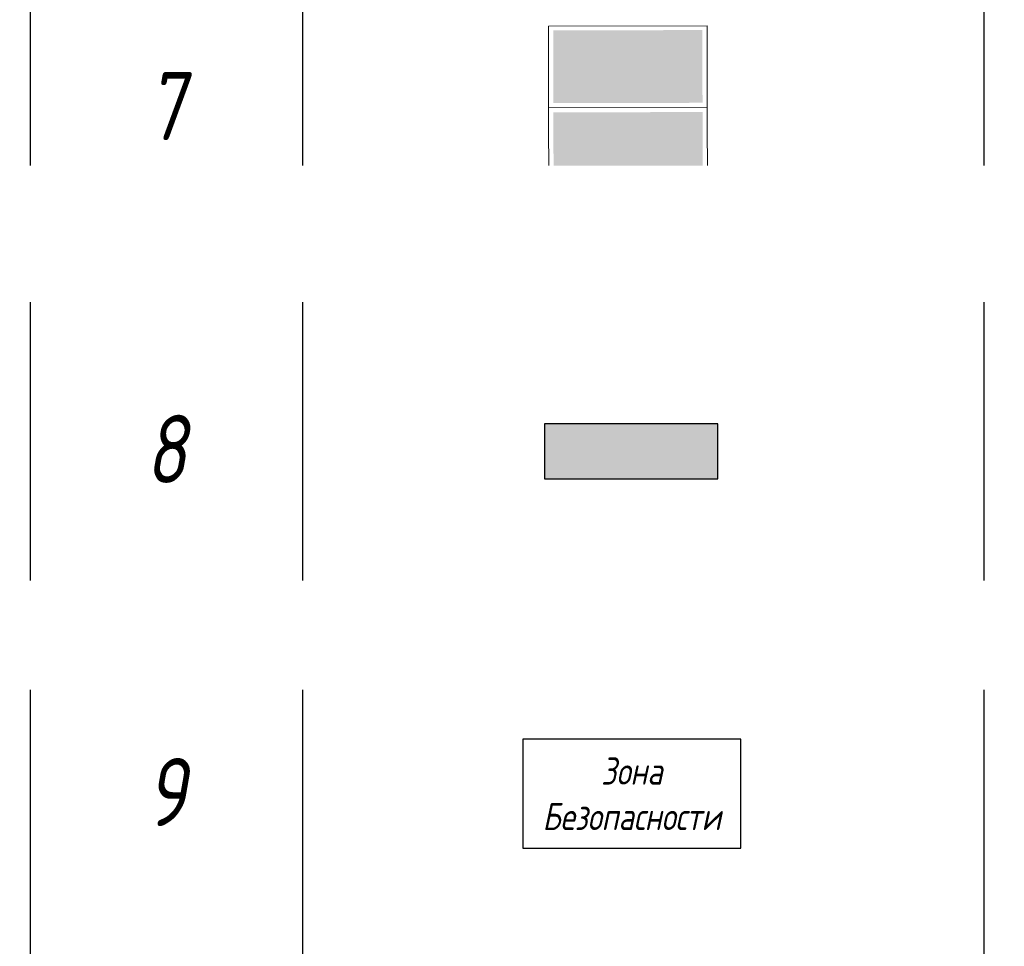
# Model space of a CAD drawing. Header units: millimetres. Extents: x -26897837 to 7466349, y -86687 to 22351.
# Tile 268 of 483: x 86871 to 90484, y -35095 to -31696. Entities that reach past the tile are written whole.
import ezdxf
from ezdxf import colors
from ezdxf.entities.mleader import LeaderData, LeaderLine
from ezdxf.math import Vec2, Vec3

# ---------------------------------------------------------------- set-up
doc = ezdxf.new("R2010")
doc.units = ezdxf.units.MM
doc.linetypes.add('DASHDOT', pattern=[25.4, 12.7, -6.35, 0, -6.35])
doc.layers.add('_ЭО_Выноски', color=7, linetype='Continuous')
doc.layers.add('dim_light', color=12, linetype='Continuous', lineweight=9)
doc.layers.add('dim_pot', color=183, linetype='Continuous', lineweight=9)
for name, color, linetype, lineweight, true_color in [('dim_razv', 7, 'DASHDOT', 9, 0x285228), ('light_pot', 7, 'Continuous', 15, 0x333300), ('pol', 7, 'Continuous', 15, 0x55666d)]:
    doc.layers.add(name, color=color, linetype=linetype, lineweight=lineweight, true_color=true_color)
doc.styles.add('fl_iso paper', font='isocpeur.ttf', dxfattribs={"width": 0.8, "oblique": 10})
doc.styles.add('In tre', font='isocpeur.ttf', dxfattribs={"width": 0.8, "oblique": 10})
doc.styles.add('Isocp cur0_0.8', font='isocpeui.ttf', dxfattribs={"width": 0.8})

# ---------------------------------------------------------------- blocks, each defined once
blk = doc.blocks.new('_DOT')
at = {"color": 0, "linetype": 'ByBlock'}
blk.add_line((-0.5, 0), (-1, 0), dxfattribs=at)
at = {"color": 0, "linetype": 'ByBlock', "const_width": 0.5}
blk.add_lwpolyline([(-0.25, 0, 1), (0.25, 0, 1)], format="xyb", close=True, dxfattribs=at)
blk = doc.blocks.new('*T911')
at = {"color": 0, "linetype": 'ByBlock', "lineweight": -2, "transparency": 16777216}
for p, q in [((0, 0), (13800, 0)), ((0, 0), (0, -15087.5)), ((1000, 0), (1000, -15087.5)), ((3500, 0), (3500, -15087.5)), ((10500, 0), (10500, -15087.5)), ((12000, 0), (12000, -15087.5)), ((13800, 0), (13800, -15087.5)), ((0, -1500), (13800, -1500)), ((0, -2720.8), (13800, -2720.8)), ((0, -4358.3), (13800, -4358.3)), ((0, -5995.8), (13800, -5995.8)), ((0, -7195.8), (13800, -7195.8)), ((0, -8416.7), (13800, -8416.7)), ((0, -9675), (13800, -9675)), ((0, -10933.3), (13800, -10933.3)), ((0, -12191.7), (13800, -12191.7)), ((0, -13450), (13800, -13450)), ((0, -15087.5), (13800, -15087.5))]:
    blk.add_line(p, q, dxfattribs=at)
at = {"transparency": 16777216, "style": 'fl_iso paper'}
for s, insert, char_height, width, attachment_point in [('Кол-во, шт.', (11250, -750), 300, 1200, 5), ('{\\H0.9375x;\\C7;Обозначение\\H1.0667x; }', (2250, -750), 320, 2200, 5), ('Прим.', (12900, -750), 300, 1500, 5), ('{\\C7;Поз.}', (500, -750), 300, 700, 5), ('{\\C7;Наименование}', (7000, -750), 300, 6700, 5), ('Точечный встраиваемый светильник диаметром 120мм с рассеяным светом, 10W, 4000К. Степень защиты IP20', (3650, -2110.4), 250, 6700, 4), ('2', (11250, -2110.4), 250, 1200, 5), ('1', (500, -2110.4), 250, 700, 5), ('Светильник подвесной линейный ART-LINE35 S, 12W, LED лента, опаловый рассеиватель, 4000К, белый, >90Ra, ART, выносной блок питаня, 990*35*35мм. Степень защиты IP20', (3650, -3539.6), 250, 6700, 4), ('2', (500, -3539.6), 250, 700, 5), ('48', (11250, -3539.6), 250, 1200, 5), ('Светильник подвесной линейный ART-LINE35 S, 12W, LED лента, опаловый рассеиватель, 4000К, белый, >90Ra, ART, выносной блок питаня, 990*35*35мм. Степень защиты IP20', (3650, -5177.1), 250, 6700, 4), ('3', (500, -5177.1), 250, 700, 5), ('12', (11250, -5177.1), 250, 1200, 5), ('Контурная подсветка потолка светодиодной лентой 24V, 9,6W, 4000К. Степень защиты IP20', (3650, -6595.8), 250, 6700, 4), ('4', (500, -6595.8), 250, 700, 5), ('{\\A1;22,3', (11250, -6595.8), 250, 1200, 5), ('м.п.', (12900, -6595.8), 250, 1500, 5), ('Встраиваемый гипсовый световой профиль с светодиодной лентой 24V, 9,6W, 4000К. \\PСтепень защиты IP20', (3650, -7806.2), 250, 6700, 4), ('5', (500, -7806.2), 250, 700, 5), ('{\\A1;16,4', (11250, -7806.2), 250, 1200, 5), ('м.п.', (12900, -7806.2), 250, 1500, 5), ('Эвакуационный указатель аварийный MIZAR 2023-2 LED STANDARD G2, 230В, 2Вт, IP40, \\Pс автономной работой 3 ч{\\C7;, с кнопкой тест}', (3650, -9045.8), 250, 6700, 4), ('6', (500, -9045.8), 250, 700, 5), ('4', (11250, -9045.8), 250, 1200, 5), ('Двусторонний световой указатель аварийный MIZAR 2023-2 LED STANDARD G2, 230В, 2Вт, IP40, с автономной работой 3 ч{\\C7;, с кнопкой тест}', (3650, -10304.2), 250, 6700, 4), ('7', (500, -10304.2), 250, 700, 5), ('4', (11250, -10304.2), 250, 1200, 5), ('Световой указатель ПК MIZAR 2023-2 LED STANDARD G2, 230В, 2Вт, IP40, \\Pс автономной работой 3 ч{\\C7;, с кнопкой тест}', (3650, -11562.5), 250, 6700, 4), ('8', (500, -11562.5), 250, 700, 5), ('6', (11250, -11562.5), 250, 1200, 5), ('Световой указатель "Безопасная зона МГН" MIZAR 2023-2 LED STANDARD G2, 230В, 3Вт, IP40, с автономной работой 3 ч{\\C7;, с кнопкой тест}', (3650, -12820.8), 250, 6700, 4), ('9', (500, -12820.8), 250, 700, 5), ('3', (11250, -12820.8), 250, 1200, 5), ('Люстра (уточнить у заказчика), 4000К. \\PСтепень защиты IP20', (3650, -14268.8), 250, 6700, 4), ('10', (500, -14268.8), 250, 700, 5), ('1', (11250, -14268.8), 250, 1200, 5)]:
    blk.add_mtext(s, dxfattribs=dict(at, insert=insert, char_height=char_height, width=width, attachment_point=attachment_point))
blk = doc.blocks.new('*U902')
at = {"linetype": 'ByBlock', "lineweight": -2}
h = blk.add_hatch(color=114, dxfattribs=at)
h.dxf.hatch_style = 1
h.paths.add_polyline_path([(272.9, 284.4), (273.6, 17.6), (-273.7, 16.3), (-274.3, 283.1)])
at = {"true_color": 0xffffff}
h = blk.add_hatch(color=7, dxfattribs=at)
h.dxf.hatch_style = 1
h.paths.add_polyline_path([(-141.9, 51.1), (-241.3, 50.9), (-241.8, 247.6), (-142.4, 247.8)])
h.paths.add_polyline_path([(49.4, 134.3), (-83.5, 133.9), (-66.7, 117.2), (-87.7, 117.2), (-112.8, 142.2), (-87.8, 167.4), (-66.9, 167.4), (-82.5, 151.7), (49.3, 152)])
h.paths.add_polyline_path([(167.7, 101.1), (192.8, 101.1), (214.7, 122.1), (216.8, 122.1), (216.8, 121.1), (218.9, 121.1), (218.9, 120), (219.9, 120), (221, 119), (222, 119), (222, 117.9), (223.1, 118), (223.1, 116.9), (224.1, 116.9), (224.1, 115.9), (225.2, 115.9), (225.2, 114.8), (226.2, 113.8), (226.2, 112.7), (227.3, 112.7), (227.3, 111.7), (227.3, 110.6), (228.3, 109.6), (199.1, 81.3), (157.3, 81.2), (122.7, 105.1), (122.6, 134.4), (94.4, 134.4), (94.3, 152.2), (140.3, 152.3), (140.4, 130.3), (158.1, 157.5), (122.5, 193), (122.3, 248.5), (143.2, 248.5), (143.4, 205.6), (179, 170.2), (178.9, 222.5), (238.5, 222.6), (238.6, 200.6), (203, 200.6), (203.1, 150.3)])
h.paths.add_polyline_path([(146.8, 70.7), (145.8, 67.5), (144.8, 65.4), (143.7, 62.3), (142.7, 60.2), (140.6, 58.1), (138.5, 56), (136.4, 55), (134.3, 53.9), (131.2, 52.8), (129.1, 52.8), (126, 51.8), (122.8, 52.8), (120.7, 52.8), (117.6, 53.9), (115.5, 54.9), (113.4, 55.9), (111.3, 58), (109.2, 60.1), (108.1, 62.2), (107.1, 65.3), (106, 67.4), (105, 70.6), (105, 72.7), (105, 75.8), (106, 77.9), (107, 81), (108.1, 83.1), (109.1, 85.2), (111.2, 87.3), (113.3, 89.4), (115.4, 90.5), (117.5, 91.5), (120.6, 92.6), (122.7, 93.6), (125.8, 93.6), (129, 93.6), (131.1, 92.6), (134.2, 91.6), (136.3, 90.5), (138.4, 89.5), (140.5, 87.4), (142.6, 85.3), (143.7, 83.2), (144.7, 81.1), (145.8, 78), (146.8, 75.9), (146.8, 72.8)])
at = {"linetype": 'ByBlock', "lineweight": -2, "true_color": 0xffffff}
h = blk.add_hatch(color=7, dxfattribs=at)
h.dxf.hatch_style = 1
h.paths.add_polyline_path([(203.1, 150.3), (203, 200.6), (238.6, 200.6), (238.5, 222.6), (178.9, 222.5), (179, 170.2), (144.4, 205.6), (144.3, 248.5), (122.3, 248.5), (122.5, 193), (158.1, 157.5), (140.4, 130.3), (140.3, 152.3), (95.4, 152.2), (95.4, 134.4), (122.6, 134.4), (122.7, 105.1), (157.3, 81.2), (200.2, 81.3), (228.3, 109.6), (228.3, 110.6), (227.3, 110.6), (227.3, 112.7), (226.2, 112.7), (226.2, 114.8), (224.1, 114.8), (224.1, 116.9), (222.1, 116.9), (222, 119), (218.9, 119), (218.9, 121.1), (217.9, 121.1), (216.8, 121.1), (215.8, 122.1), (214.7, 122.1), (192.8, 101.1), (167.7, 101.1)])
h.paths.add_polyline_path([(123.9, 52.8), (126, 51.8), (129.1, 52.8), (131.2, 52.8), (134.3, 53.9), (138.5, 56), (140.6, 58.1), (142.7, 60.2), (143.7, 62.3), (144.8, 65.4), (145.8, 67.5), (146.8, 70.7), (146.8, 72.8), (146.8, 75.9), (145.8, 78), (144.7, 81.1), (142.6, 85.3), (140.5, 87.4), (138.4, 89.5), (134.2, 91.6), (131.1, 92.6), (129, 93.6), (123.8, 93.6), (120.6, 92.6), (118.5, 91.5), (115.4, 90.5), (113.3, 89.4), (111.2, 87.3), (109.1, 85.2), (107, 81), (106, 77.9), (106, 75.8), (105, 72.7), (106, 70.6), (106, 67.4), (107.1, 65.3), (108.1, 62.2), (109.2, 60.1), (111.3, 58), (113.4, 55.9), (115.5, 54.9), (118.6, 53.9), (120.7, 52.8)])
h.paths.add_polyline_path([(50.4, 134.3), (50.4, 152), (-82.5, 151.7), (-66.9, 167.4), (-87.8, 167.4), (-112.8, 142.2), (-87.7, 117.2), (-66.7, 117.2), (-83.5, 133.9)])
h.paths.add_polyline_path([(-240.3, 50.9), (-141.9, 51.1), (-142.4, 247.8), (-240.8, 247.6)])
at = {"linetype": 'ByBlock', "lineweight": -2}
h = blk.add_hatch(color=114, dxfattribs=at)
h.dxf.hatch_style = 1
h.paths.add_polyline_path([(274.3, -283.1), (273.7, -16.3), (-273.6, -17.6), (-272.9, -284.4)])
at = {"true_color": 0xffffff}
h = blk.add_hatch(color=7, dxfattribs=at)
h.dxf.hatch_style = 1
h.paths.add_polyline_path([(-141.6, -51.8), (-241, -52.1), (-240.6, -248.8), (-141.2, -248.5)])
h.paths.add_polyline_path([(50, -134), (-82.8, -134.3), (-66.1, -117.6), (-87.1, -117.6), (-112.1, -142.8), (-86.9, -167.8), (-66, -167.8), (-81.8, -152.1), (50.1, -151.8)])
h.paths.add_polyline_path([(168.2, -100.2), (193.3, -100.2), (215.3, -121), (217.4, -121), (217.4, -120), (219.5, -120), (219.5, -118.9), (220.5, -118.9), (221.6, -117.9), (222.6, -117.9), (222.6, -116.8), (223.7, -116.8), (223.7, -115.8), (224.7, -115.8), (224.7, -114.7), (225.8, -114.7), (225.8, -113.7), (226.8, -112.6), (226.8, -111.6), (227.9, -111.6), (227.9, -110.5), (227.8, -109.5), (228.9, -108.4), (199.5, -80.3), (157.7, -80.4), (123.2, -104.5), (123.3, -133.8), (95, -133.9), (95.1, -151.7), (141.1, -151.6), (141.1, -129.6), (158.9, -156.8), (123.4, -192.4), (123.6, -247.9), (144.5, -247.8), (144.4, -204.9), (179.9, -169.3), (180, -221.6), (239.6, -221.4), (239.6, -199.5), (204, -199.5), (203.9, -149.3)])
h.paths.add_polyline_path([(147.2, -69.9), (146.1, -66.8), (145.1, -64.7), (144, -61.6), (143, -59.5), (140.9, -57.4), (138.8, -55.3), (136.7, -54.3), (134.6, -53.2), (131.4, -52.2), (129.4, -52.2), (126.2, -51.2), (123.1, -52.2), (121, -52.2), (117.8, -53.3), (115.8, -54.3), (113.7, -55.4), (111.6, -57.5), (109.5, -59.6), (108.4, -61.7), (107.4, -64.8), (106.4, -66.9), (105.3, -70), (105.3, -72.1), (105.3, -75.3), (106.4, -77.4), (107.4, -80.5), (108.5, -82.6), (109.6, -84.7), (111.7, -86.8), (113.7, -88.9), (115.8, -89.9), (117.9, -90.9), (121.1, -92), (123.2, -93), (126.3, -93), (129.5, -93), (131.5, -92), (134.7, -90.9), (136.8, -89.8), (138.9, -88.8), (140.9, -86.7), (143, -84.6), (144.1, -82.5), (145.1, -80.4), (146.2, -77.3), (147.2, -75.2), (147.2, -72)])
at = {"color": 114, "lineweight": 0, "ltscale": 100}
for points in [[(291.1, 0.7), (-291.1, -0.7), (-291.9, 298.9), (290.4, 300.4)], [(-291.1, -0.7), (291.1, 0.7), (291.9, -298.9), (-290.4, -300.4)]]:
    blk.add_lwpolyline(points, close=True, dxfattribs=at)
blk = doc.blocks.new('*U903')
h = blk.add_hatch()
h.set_pattern_fill('ANGLE', color=1)
h.set_pattern_definition([(0, (0, 30.6204), (0, 6.985), [5.08, -1.905]), (90, (0, 30.6204), (-6.985, 4e-16), [5.08, -1.905])])
h.paths.add_polyline_path([(318.3, -100.8), (318.3, 100.8), (-318.3, 100.8), (-318.3, -100.8)])
at = {"color": 7}
for p, q in [((318.3, 100.8), (-318.3, 100.8)), ((-318.3, 100.8), (-318.3, -100.8)), ((318.3, -100.8), (318.3, 100.8)), ((-318.3, -100.8), (318.3, -100.8))]:
    blk.add_line(p, q, dxfattribs=at)

msp = doc.modelspace()

# ---------------------------------------------------------------- leaders
at = {"layer": 'dim_light'}
ml = msp.add_multileader_mtext('Standard', dxfattribs=at)
ml.set_content('\\pxsm1,ql;Контурная подсветка потолка светодиодной лентой', color=256, style='fl_iso paper')
ml.set_leader_properties(lineweight=5)
ml.set_arrow_properties(name='DOT')
ml.build(insert=Vec2(0, 0))
ml.multileader.update_dxf_attribs({"has_dogleg": 0, "text_left_attachment_type": 6, "text_right_attachment_type": 6, "dogleg_length": 0.75, "arrow_head_size": 60, "scale": 40})
ctx = ml.context
ctx.base_point, ctx.scale, ctx.char_height, ctx.arrow_head_size, ctx.landing_gap_size, ctx.plane_origin = Vec3(59256.9, -33734.7), 40, 250, 60, 80, Vec3(61314.1, -26554.8)
ctx.left_attachment, ctx.right_attachment = 6, 6
notes = []
notes.append((ctx, [(1, (1, 1, 0), (59226.9, -33734.7), (1, 0), 30, [(0, [(55928, -34504.4)], 0, [])])]))
ctx.mtext.insert, ctx.mtext.width, ctx.mtext.defined_height, ctx.mtext.line_spacing_factor, ctx.mtext.flow_direction = Vec3(59336.9, -33434.7), 4067.72, 979.1, 0.7, 5
ctx.mtext.has_bg_fill, ctx.mtext.bg_color, ctx.mtext.bg_scale_factor, ctx.mtext.bg_transparency, ctx.mtext.use_window_bg_color = 1, -1027028792, 1.5, 0, 1
for ctx, leaders in notes:
    for number, flags, end, landing, length, lines in leaders:
        leader = LeaderData()
        leader.index, (leader.has_last_leader_line, leader.has_dogleg_vector, leader.attachment_direction) = number, flags
        leader.last_leader_point, leader.dogleg_vector, leader.dogleg_length = Vec3(end), Vec3(landing), length
        for number, points, colour, breaks in lines:
            line = LeaderLine()
            line.index, line.vertices, line.color, line.breaks = number, Vec3.list(points), colors.encode_raw_color(colour), breaks
            leader.lines.append(line)
        ctx.leaders.append(leader)

# ---------------------------------------------------------------- next in the draw order: leaders
at = {"layer": 'pol', "color": 1, "linetype": 'ByBlock', "true_color": 0xff0000}
ml = msp.add_multileader_mtext('Standard', dxfattribs=at)
ml.set_content('Лоток щелевой\\Pводоотводный в полу, модульный. Лщ-1', color=(255, 0, 0), style='In tre')
ml.set_leader_properties()
ml.build(insert=Vec2(0, 0))
ml.multileader.update_dxf_attribs({"text_left_attachment_type": 6, "text_right_attachment_type": 6, "dogleg_length": 1, "arrow_head_size": 0, "scale": 50})
ctx = ml.context
ctx.base_point, ctx.scale, ctx.char_height, ctx.arrow_head_size, ctx.landing_gap_size, ctx.plane_origin = Vec3(44962.2, -33947), 50, 200, 0, 4.5, Vec3(50883.5, -29201.2)
ctx.left_attachment, ctx.right_attachment = 6, 6
notes = []
notes.append((ctx, [(0, (1, 1, 0), (47228, -33947), (-1, 0), 50, [(1, [(49508, -37354.4)], 0, [])])]))
ctx.mtext.insert, ctx.mtext.width, ctx.mtext.defined_height, ctx.mtext.flow_direction = Vec3(44966.7, -33687), 2329.345, 696.6, 5
ctx.mtext.has_bg_fill, ctx.mtext.bg_color, ctx.mtext.bg_scale_factor, ctx.mtext.bg_transparency, ctx.mtext.use_window_bg_color = 1, -1027028792, 1.5, 0, 1
for ctx, leaders in notes:
    for number, flags, end, landing, length, lines in leaders:
        leader = LeaderData()
        leader.index, (leader.has_last_leader_line, leader.has_dogleg_vector, leader.attachment_direction) = number, flags
        leader.last_leader_point, leader.dogleg_vector, leader.dogleg_length = Vec3(end), Vec3(landing), length
        for number, points, colour, breaks in lines:
            line = LeaderLine()
            line.index, line.vertices, line.color, line.breaks = number, Vec3.list(points), colors.encode_raw_color(colour), breaks
            leader.lines.append(line)
        ctx.leaders.append(leader)

# ---------------------------------------------------------------- next in the draw order: leaders
at = {"layer": 'dim_pot', "color": 0, "linetype": 'ByBlock'}
ml = msp.add_multileader_mtext('Standard', dxfattribs=at)
ml.set_content('Подвесной реечный потолок', style='In tre')
ml.set_leader_properties()
ml.build(insert=Vec2(0, 0))
ml.multileader.update_dxf_attribs({"text_left_attachment_type": 6, "text_right_attachment_type": 6, "dogleg_length": 1, "arrow_head_size": 0, "scale": 50})
ctx = ml.context
ctx.base_point, ctx.scale, ctx.char_height, ctx.arrow_head_size, ctx.landing_gap_size, ctx.plane_origin = Vec3(45089, -34142.9), 50, 200, 0, 4.5, Vec3(47870.6, -30956.2)
ctx.left_attachment, ctx.right_attachment = 6, 6
notes = []
notes.append((ctx, [(1, (1, 1, 0), (45088, -34142.9), (1, 0), 1, [(1, [(47543, -36727.1)], 0, []), (0, [(43538.1, -34743.8)], 0, [])])]))
ctx.mtext.insert, ctx.mtext.width, ctx.mtext.defined_height, ctx.mtext.flow_direction = Vec3(45093.5, -33882.9), 3092.716, 696.6, 5
ctx.mtext.has_bg_fill, ctx.mtext.bg_color, ctx.mtext.bg_scale_factor, ctx.mtext.bg_transparency, ctx.mtext.use_window_bg_color = 1, -1027028792, 1.5, 0, 1
for ctx, leaders in notes:
    for number, flags, end, landing, length, lines in leaders:
        leader = LeaderData()
        leader.index, (leader.has_last_leader_line, leader.has_dogleg_vector, leader.attachment_direction) = number, flags
        leader.last_leader_point, leader.dogleg_vector, leader.dogleg_length = Vec3(end), Vec3(landing), length
        for number, points, colour, breaks in lines:
            line = LeaderLine()
            line.index, line.vertices, line.color, line.breaks = number, Vec3.list(points), colors.encode_raw_color(colour), breaks
            leader.lines.append(line)
        ctx.leaders.append(leader)

# ---------------------------------------------------------------- next in the draw order: leaders
ml = msp.add_multileader_mtext('Standard', dxfattribs=at)
ml.set_content('Лючок 400х400 для обслуживания запотолочных пожарных извещателей, расположение уточнить по месту', style='In tre')
ml.set_leader_properties()
ml.build(insert=Vec2(0, 0))
ml.multileader.update_dxf_attribs({"text_left_attachment_type": 6, "text_right_attachment_type": 6, "dogleg_length": 1, "arrow_head_size": 0, "scale": 50})
ctx = ml.context
ctx.base_point, ctx.scale, ctx.char_height, ctx.arrow_head_size, ctx.landing_gap_size, ctx.plane_origin = Vec3(59333.8, -34272.7), 50, 200, 0, 4.5, Vec3(66193.6, -29209.3)
ctx.left_attachment, ctx.right_attachment = 6, 6
notes = []
notes.append((ctx, [(1, (1, 1, 0), (59283.8, -34272.7), (1, 0), 50, [(0, [(55028, -37279.4), (55028, -31929.4)], 0, [])])]))
ctx.mtext.insert, ctx.mtext.width, ctx.mtext.defined_height, ctx.mtext.flow_direction = Vec3(59338.3, -34012.7), 3669.399, 696.6, 5
ctx.mtext.has_bg_fill, ctx.mtext.bg_color, ctx.mtext.bg_scale_factor, ctx.mtext.bg_transparency, ctx.mtext.use_window_bg_color = 1, -1027028792, 1.5, 0, 1
for ctx, leaders in notes:
    for number, flags, end, landing, length, lines in leaders:
        leader = LeaderData()
        leader.index, (leader.has_last_leader_line, leader.has_dogleg_vector, leader.attachment_direction) = number, flags
        leader.last_leader_point, leader.dogleg_vector, leader.dogleg_length = Vec3(end), Vec3(landing), length
        for number, points, colour, breaks in lines:
            line = LeaderLine()
            line.index, line.vertices, line.color, line.breaks = number, Vec3.list(points), colors.encode_raw_color(colour), breaks
            leader.lines.append(line)
        ctx.leaders.append(leader)

# ---------------------------------------------------------------- next in the draw order: leaders
at = {"layer": 'dim_razv', "color": 0, "linetype": 'ByBlock'}
ml = msp.add_multileader_mtext('Standard', dxfattribs=at)
ml.set_content('Плитка керамогранитная, настенная', style='In tre')
ml.set_leader_properties()
ml.build(insert=Vec2(0, 0))
ml.multileader.update_dxf_attribs({"text_left_attachment_type": 6, "text_right_attachment_type": 6, "dogleg_length": 1, "arrow_head_size": 0, "scale": 50})
ctx = ml.context
ctx.base_point, ctx.scale, ctx.char_height, ctx.arrow_head_size, ctx.landing_gap_size, ctx.plane_origin = Vec3(44705.6, -33880.6), 50, 200, 0, 4.5, Vec3(45718.4, -33948.9)
ctx.left_attachment, ctx.right_attachment = 6, 6
notes = []
notes.append((ctx, [(0, (1, 1, 0), (47435.4, -33880.6), (-1, 0), 50, [(1, [(47759.3, -35329.4)], 0, [])])]))
ctx.mtext.insert, ctx.mtext.width, ctx.mtext.defined_height, ctx.mtext.flow_direction = Vec3(44710.1, -33640.6), 3092.716, 696.6, 5
ctx.mtext.has_bg_fill, ctx.mtext.bg_color, ctx.mtext.bg_scale_factor, ctx.mtext.bg_transparency, ctx.mtext.use_window_bg_color = 1, -1027028792, 1.5, 0, 1
for ctx, leaders in notes:
    for number, flags, end, landing, length, lines in leaders:
        leader = LeaderData()
        leader.index, (leader.has_last_leader_line, leader.has_dogleg_vector, leader.attachment_direction) = number, flags
        leader.last_leader_point, leader.dogleg_vector, leader.dogleg_length = Vec3(end), Vec3(landing), length
        for number, points, colour, breaks in lines:
            line = LeaderLine()
            line.index, line.vertices, line.color, line.breaks = number, Vec3.list(points), colors.encode_raw_color(colour), breaks
            leader.lines.append(line)
        ctx.leaders.append(leader)

# ---------------------------------------------------------------- next in the draw order: leaders
at = {"layer": 'dim_pot', "color": 0, "linetype": 'ByBlock'}
ml = msp.add_multileader_mtext('Standard', dxfattribs=at)
ml.set_content('ГКЛ короб по металлическому каркасу от отм. +2.500 до перекрытия', style='In tre')
ml.set_leader_properties()
ml.build(insert=Vec2(0, 0))
ml.multileader.update_dxf_attribs({"text_left_attachment_type": 6, "text_right_attachment_type": 6, "dogleg_length": 1, "arrow_head_size": 0, "scale": 50})
ctx = ml.context
ctx.base_point, ctx.scale, ctx.char_height, ctx.arrow_head_size, ctx.landing_gap_size, ctx.plane_origin = Vec3(32599.7, -32067.1), 50, 200, 0, 4.5, Vec3(40352.6, -27227.2)
ctx.left_attachment, ctx.right_attachment = 6, 6
notes = []
notes.append((ctx, [(1, (1, 1, 0), (32598.7, -32067.1), (1, 0), 1, [(0, [(37733, -30849.4), (38768, -34429.4)], 0, []), (2, [(31603, -30849.4)], 0, [])])]))
ctx.mtext.insert, ctx.mtext.width, ctx.mtext.defined_height, ctx.mtext.flow_direction = Vec3(32604.2, -31807.1), 2494.153, 696.6, 5
ctx.mtext.has_bg_fill, ctx.mtext.bg_color, ctx.mtext.bg_scale_factor, ctx.mtext.bg_transparency, ctx.mtext.use_window_bg_color = 1, -1027028792, 1.5, 0, 1
for ctx, leaders in notes:
    for number, flags, end, landing, length, lines in leaders:
        leader = LeaderData()
        leader.index, (leader.has_last_leader_line, leader.has_dogleg_vector, leader.attachment_direction) = number, flags
        leader.last_leader_point, leader.dogleg_vector, leader.dogleg_length = Vec3(end), Vec3(landing), length
        for number, points, colour, breaks in lines:
            line = LeaderLine()
            line.index, line.vertices, line.color, line.breaks = number, Vec3.list(points), colors.encode_raw_color(colour), breaks
            leader.lines.append(line)
        ctx.leaders.append(leader)

# ---------------------------------------------------------------- next in the draw order: block references
at = {"layer": '_ЭО_Выноски', "zscale": 100}
msp.add_blockref('*U902', (89102.7, -32018.2), dxfattribs=at)

# ---------------------------------------------------------------- next in the draw order: leaders
at = {"layer": 'dim_razv', "color": 0, "linetype": 'ByBlock'}
ml = msp.add_multileader_mtext('Standard', dxfattribs=at)
ml.set_content('Плитка керамогранитная, настенная', style='In tre')
ml.set_leader_properties()
ml.build(insert=Vec2(0, 0))
ml.multileader.update_dxf_attribs({"text_left_attachment_type": 6, "text_right_attachment_type": 6, "dogleg_length": 1, "arrow_head_size": 0, "scale": 50})
ctx = ml.context
ctx.base_point, ctx.scale, ctx.char_height, ctx.arrow_head_size, ctx.landing_gap_size, ctx.plane_origin = Vec3(26333, -33595.3), 50, 200, 0, 4.5, Vec3(28041.7, -33766.1)
ctx.left_attachment, ctx.right_attachment = 6, 6
notes = []
notes.append((ctx, [(0, (1, 1, 0), (29062.8, -33595.3), (-1, 0), 50, [(1, [(30828, -35339.4)], 0, [])])]))
ctx.mtext.insert, ctx.mtext.width, ctx.mtext.defined_height, ctx.mtext.flow_direction = Vec3(26337.5, -33355.3), 3092.716, 696.6, 5
ctx.mtext.has_bg_fill, ctx.mtext.bg_color, ctx.mtext.bg_scale_factor, ctx.mtext.bg_transparency, ctx.mtext.use_window_bg_color = 1, -1027028792, 1.5, 0, 1
for ctx, leaders in notes:
    for number, flags, end, landing, length, lines in leaders:
        leader = LeaderData()
        leader.index, (leader.has_last_leader_line, leader.has_dogleg_vector, leader.attachment_direction) = number, flags
        leader.last_leader_point, leader.dogleg_vector, leader.dogleg_length = Vec3(end), Vec3(landing), length
        for number, points, colour, breaks in lines:
            line = LeaderLine()
            line.index, line.vertices, line.color, line.breaks = number, Vec3.list(points), colors.encode_raw_color(colour), breaks
            leader.lines.append(line)
        ctx.leaders.append(leader)

# ---------------------------------------------------------------- next in the draw order: block references
at = {"layer": '_ЭО_Выноски', "zscale": 100}
msp.add_blockref('*U903', (89114.2, -33279.2, 0), dxfattribs=at)

# ---------------------------------------------------------------- next in the draw order: leaders
at = {"layer": 'dim_razv', "color": 0, "linetype": 'ByBlock'}
ml = msp.add_multileader_mtext('Standard', dxfattribs=at)
ml.set_content('Вертикально расположенная бегущая строка (время/дата/t%%D/этаж)', style='In tre')
ml.set_leader_properties()
ml.build(insert=Vec2(0, 0))
ml.multileader.update_dxf_attribs({"text_left_attachment_type": 6, "text_right_attachment_type": 6, "dogleg_length": 1, "arrow_head_size": 0, "scale": 50})
ctx = ml.context
ctx.base_point, ctx.scale, ctx.char_height, ctx.arrow_head_size, ctx.landing_gap_size, ctx.plane_origin = Vec3(57705.3, -36297.1), 50, 200, 0, 4.5, Vec3(68683.8, -31163.8)
ctx.left_attachment, ctx.right_attachment = 6, 6
notes = []
notes.append((ctx, [(1, (1, 1, 0), (57655.3, -36297.1), (1, 0), 50, [(1, [(55978, -33979.4)], 0, [])])]))
ctx.mtext.insert, ctx.mtext.width, ctx.mtext.defined_height, ctx.mtext.flow_direction = Vec3(57709.8, -36037.1), 3092.716, 696.6, 5
ctx.mtext.has_bg_fill, ctx.mtext.bg_color, ctx.mtext.bg_scale_factor, ctx.mtext.bg_transparency, ctx.mtext.use_window_bg_color = 1, -1027028792, 1.5, 0, 1
for ctx, leaders in notes:
    for number, flags, end, landing, length, lines in leaders:
        leader = LeaderData()
        leader.index, (leader.has_last_leader_line, leader.has_dogleg_vector, leader.attachment_direction) = number, flags
        leader.last_leader_point, leader.dogleg_vector, leader.dogleg_length = Vec3(end), Vec3(landing), length
        for number, points, colour, breaks in lines:
            line = LeaderLine()
            line.index, line.vertices, line.color, line.breaks = number, Vec3.list(points), colors.encode_raw_color(colour), breaks
            leader.lines.append(line)
        ctx.leaders.append(leader)

# ---------------------------------------------------------------- next in the draw order: linework, layer by layer
at = {"layer": 'light_pot', "linetype": 'ByBlock', "lineweight": -2, "ltscale": 15}
msp.add_lwpolyline([(88716.9, -34735.3), (89516.9, -34735.3), (89516.9, -34335.3), (88716.9, -34335.3)], close=True, dxfattribs=at)

# ---------------------------------------------------------------- next in the draw order: block references
msp.add_blockref('*T911', (86908.7, -21708.2))

# ---------------------------------------------------------------- next in the draw order: texts
at = {"layer": 'light_pot', "linetype": 'ByBlock', "lineweight": -2, "ltscale": 15, "insert": (89116.9, -34535.3), "char_height": 100, "width": 533.655, "attachment_point": 5, "style": 'Isocp cur0_0.8'}
msp.add_mtext('Зона\\PБезопасности', dxfattribs=at)

# ---------------------------------------------------------------- next in the draw order: leaders
at = {"layer": 'dim_pot', "color": 0, "linetype": 'ByBlock'}
ml = msp.add_multileader_mtext('Standard', dxfattribs=at)
ml.set_content('Окраска конструкций перекрытия, цвет RAL9016', style='In tre')
ml.set_leader_properties()
ml.build(insert=Vec2(0, 0))
ml.multileader.update_dxf_attribs({"text_left_attachment_type": 6, "text_right_attachment_type": 6, "dogleg_length": 1, "arrow_head_size": 0, "scale": 50})
ctx = ml.context
ctx.base_point, ctx.scale, ctx.char_height, ctx.arrow_head_size, ctx.landing_gap_size, ctx.plane_origin = Vec3(31365.2, -34113.2), 50, 200, 0, 4.5, Vec3(38224.5, -29273.3)
ctx.left_attachment, ctx.right_attachment = 6, 6
notes = []
notes.append((ctx, [(0, (1, 1, 0), (34203, -34113.2), (-1, 0), 50, [(1, [(35897.3, -35031.7)], 0, [])])]))
ctx.mtext.insert, ctx.mtext.width, ctx.mtext.defined_height, ctx.mtext.flow_direction = Vec3(31369.7, -33853.2), 3092.716, 696.6, 5
ctx.mtext.has_bg_fill, ctx.mtext.bg_color, ctx.mtext.bg_scale_factor, ctx.mtext.bg_transparency, ctx.mtext.use_window_bg_color = 1, -1027028792, 1.5, 0, 1
for ctx, leaders in notes:
    for number, flags, end, landing, length, lines in leaders:
        leader = LeaderData()
        leader.index, (leader.has_last_leader_line, leader.has_dogleg_vector, leader.attachment_direction) = number, flags
        leader.last_leader_point, leader.dogleg_vector, leader.dogleg_length = Vec3(end), Vec3(landing), length
        for number, points, colour, breaks in lines:
            line = LeaderLine()
            line.index, line.vertices, line.color, line.breaks = number, Vec3.list(points), colors.encode_raw_color(colour), breaks
            leader.lines.append(line)
        ctx.leaders.append(leader)

# ---------------------------------------------------------------- next in the draw order: leaders
at = {"layer": 'dim_light'}
ml = msp.add_multileader_mtext('Standard', dxfattribs=at)
ml.set_content('\\pxsm1,ql;Электровывод для люстры', color=256, style='fl_iso paper')
ml.set_leader_properties(lineweight=5)
ml.set_arrow_properties(name='DOT')
ml.build(insert=Vec2(0, 0))
ml.multileader.update_dxf_attribs({"has_dogleg": 0, "text_left_attachment_type": 6, "text_right_attachment_type": 6, "dogleg_length": 0.75, "arrow_head_size": 60, "scale": 40})
ctx = ml.context
ctx.base_point, ctx.scale, ctx.char_height, ctx.arrow_head_size, ctx.landing_gap_size, ctx.plane_origin = Vec3(31657.9, -32681.1), 40, 250, 60, 80, Vec3(33125.1, -26656.5)
ctx.left_attachment, ctx.right_attachment = 6, 6
notes = []
notes.append((ctx, [(0, (1, 1, 0), (35182, -32681.1), (-1, 0), 30, [(0, [(36178, -34429.4)], 0, [])])]))
ctx.mtext.insert, ctx.mtext.width, ctx.mtext.defined_height, ctx.mtext.line_spacing_factor, ctx.mtext.flow_direction = Vec3(31737.9, -32356.1), 4067.72, 979.1, 0.7, 5
ctx.mtext.has_bg_fill, ctx.mtext.bg_color, ctx.mtext.bg_scale_factor, ctx.mtext.bg_transparency, ctx.mtext.use_window_bg_color = 1, -1027028792, 1.5, 0, 1
for ctx, leaders in notes:
    for number, flags, end, landing, length, lines in leaders:
        leader = LeaderData()
        leader.index, (leader.has_last_leader_line, leader.has_dogleg_vector, leader.attachment_direction) = number, flags
        leader.last_leader_point, leader.dogleg_vector, leader.dogleg_length = Vec3(end), Vec3(landing), length
        for number, points, colour, breaks in lines:
            line = LeaderLine()
            line.index, line.vertices, line.color, line.breaks = number, Vec3.list(points), colors.encode_raw_color(colour), breaks
            leader.lines.append(line)
        ctx.leaders.append(leader)

# ---------------------------------------------------------------- next in the draw order: leaders
at = {"layer": 'dim_razv', "color": 0, "linetype": 'ByBlock'}
ml = msp.add_multileader_mtext('Standard', dxfattribs=at)
ml.set_content('Стекло градиентное цветное (цвет согласно концепта)', style='In tre')
ml.set_leader_properties()
ml.build(insert=Vec2(0, 0))
ml.multileader.update_dxf_attribs({"text_left_attachment_type": 6, "text_right_attachment_type": 6, "dogleg_length": 1, "arrow_head_size": 0, "scale": 50})
ctx = ml.context
ctx.base_point, ctx.scale, ctx.char_height, ctx.arrow_head_size, ctx.landing_gap_size, ctx.plane_origin = Vec3(49725.7, -35566.8), 50, 200, 0, 4.5, Vec3(61021.7, -31915.5)
ctx.left_attachment, ctx.right_attachment = 6, 6
notes = []
notes.append((ctx, [(0, (1, 1, 0), (52796, -35566.8), (-1, 0), 50, [(1, [(53728, -34429.4)], 0, [])])]))
ctx.mtext.insert, ctx.mtext.width, ctx.mtext.defined_height, ctx.mtext.flow_direction = Vec3(49730.2, -35326.8), 3092.716, 696.6, 5
ctx.mtext.has_bg_fill, ctx.mtext.bg_color, ctx.mtext.bg_scale_factor, ctx.mtext.bg_transparency, ctx.mtext.use_window_bg_color = 1, -1027028792, 1.5, 0, 1
for ctx, leaders in notes:
    for number, flags, end, landing, length, lines in leaders:
        leader = LeaderData()
        leader.index, (leader.has_last_leader_line, leader.has_dogleg_vector, leader.attachment_direction) = number, flags
        leader.last_leader_point, leader.dogleg_vector, leader.dogleg_length = Vec3(end), Vec3(landing), length
        for number, points, colour, breaks in lines:
            line = LeaderLine()
            line.index, line.vertices, line.color, line.breaks = number, Vec3.list(points), colors.encode_raw_color(colour), breaks
            leader.lines.append(line)
        ctx.leaders.append(leader)

doc.saveas('drawing.dxf')
